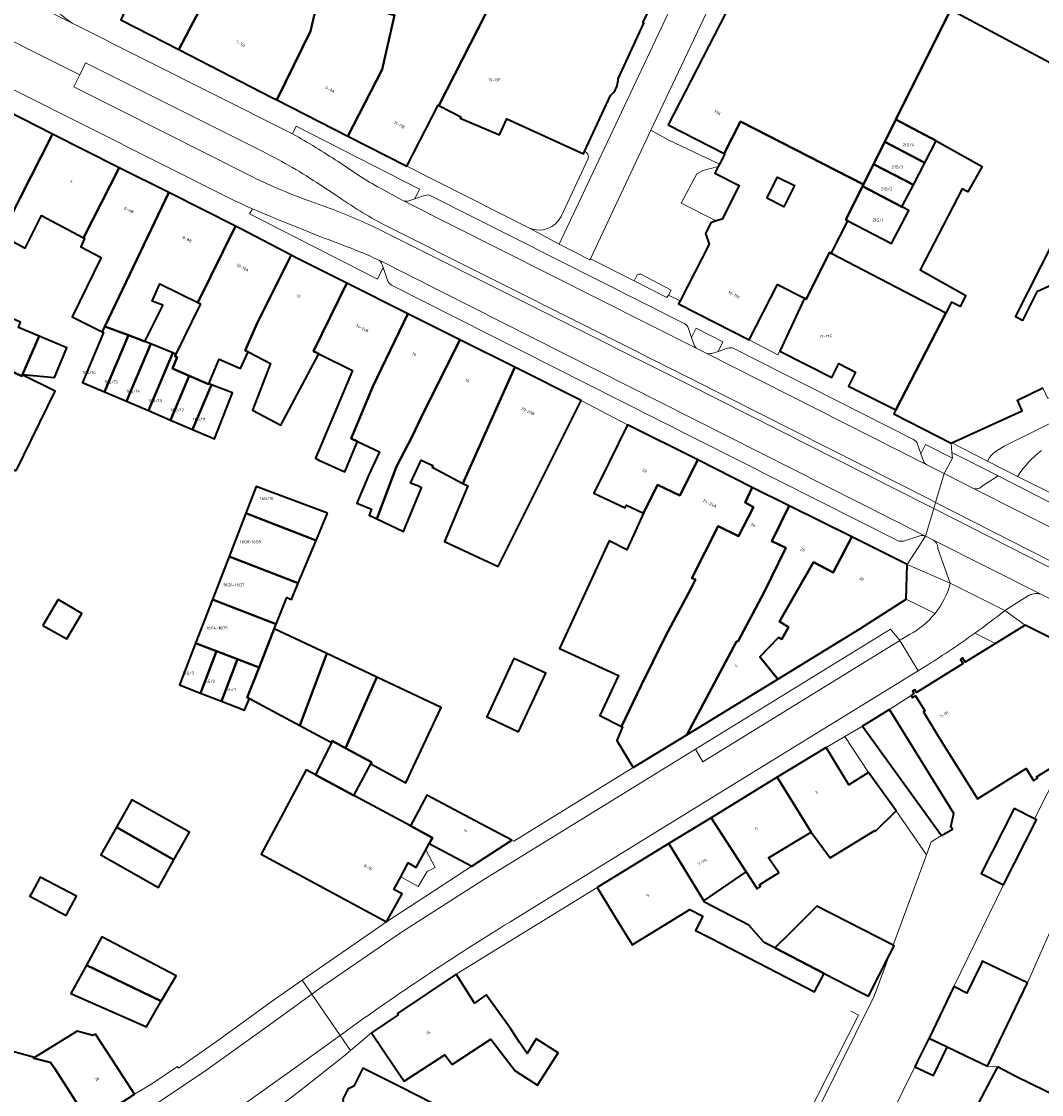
# Model space of a CAD drawing. Header units: metres. Extents: x 197700 to 204338, y 317132 to 325229.
# Tile 760 of 1056: x 203088 to 203211, y 319338 to 319467. Entities that reach past the tile are written whole.
import ezdxf
from ezdxf.enums import TextEntityAlignment as Align

# ---------------------------------------------------------------- set-up
doc = ezdxf.new("R2010")
doc.units = ezdxf.units.M
for name, color, linetype, lineweight in [('B-WE-GR-BEPLANTING_CULTUUR_HEESTERS-GV', 90, 'Continuous', 18), ('B-WE-IE-TERREINAFSCHEIDING_KUNSTMATIG_HEKWERK-G', 20, 'IE-TERREINAFSCHEIDING-KUNSTMATIG', 18), ('B-WE-IE-TERREINAFSCHEIDING_KUNSTMATIG_MUUR-G', 90, 'IE-TERREINAFSCHEIDING-KUNSTMATIG-DICHT', 18), ('B-WE-OG-BEBOUWING-GV', 7, 'Continuous', 35), ('B-WE-OG-BEBOUWING-T18', 10, 'Continuous', 18), ('B-WE-OG-TERREIN_ERF-GV', 7, 'Continuous', 18), ('B-WE-VH-VERHARDING_ASFALT-GV', 252, 'Continuous', 18), ('B-WE-VH-VERHARDING_BETONSTRAATSTEEN-GV', 252, 'Continuous', 18), ('B-WE-VH-VERHARDING_GESLOTEN-GV', 252, 'Continuous', 18), ('B-WE-VH-VERHARDING_OPEN-GV', 252, 'Continuous', 18), ('B-WE-VH-VERHARDING_SIERBESTRATING-GV', 252, 'Continuous', 18), ('B-WE-VH-VERHARDING_STRAATBAKSTEEN-GV', 252, 'Continuous', 18), ('B-WE-VH-VERHARDING_TEGEL-GV', 252, 'Continuous', 18)]:
    doc.layers.add(name, color=color, linetype=linetype, lineweight=lineweight)
doc.styles.add('NLCS-ISO-M200-T18', font='NLCS-ISO.ttf', dxfattribs={"height": 0.36})
doc.linetypes.add('IE-TERREINAFSCHEIDING-KUNSTMATIG', pattern='A,4,[82,NLCS.SHX,S=0.75,R=90,X=0,Y=0],4,-2', length=10)
doc.linetypes.add('IE-TERREINAFSCHEIDING-KUNSTMATIG-DICHT', pattern='A,8,-1,[82,NLCS.SHX,S=0.75,R=90,X=0,Y=0],-1', length=10)

msp = doc.modelspace()

# ---------------------------------------------------------------- linework, layer by layer
at = {"layer": 'B-WE-GR-BEPLANTING_CULTUUR_HEESTERS-GV'}
for points in [[(203134.699, 319445.605), (203135.41, 319445.844), (203135.989, 319447.023), (203121.171, 319454.571), (203120.728, 319453.633)], [(203126.193, 319450.319), (203128.692, 319448.665)], [(203131.272, 319447.106), (203133.909, 319445.676), (203133.993, 319445.634)], [(203115.9, 319444.644), (203115.553, 319444.028), (203130.938, 319436.218), (203131.614, 319437.601), (203131.496, 319437.963)], [(203131.119, 319438.468), (203130.995, 319438.531)], [(203171.067, 319427.294), (203171.852, 319427.527), (203172.41, 319428.667), (203169.191, 319430.309), (203168.635, 319429.213), (203168.919, 319428.386)], [(203169.356, 319427.828), (203170.313, 319427.351), (203170.408, 319427.303)], [(203216.229, 319420.897), (203216.108, 319421.084), (203206.177, 319416.16), (203205.55, 319415.757), (203205.118, 319415.453), (203204.871, 319415.275), (203204.641, 319415.04), (203204.423, 319414.785), (203204.189, 319414.369), (203207.811, 319412.524), (203207.831, 319412.554)], [(203196.905, 319413.917), (203198.999, 319412.859), (203199.97, 319414.721), (203196.744, 319416.367), (203196.197, 319415.245), (203196.451, 319414.47)]]:
    msp.add_lwpolyline(points, dxfattribs=at)
for points in [[(203120.728, 319453.633, -0.01763), (203126.193, 319450.319)], [(203128.692, 319448.665, 0.0190593), (203131.272, 319447.106)], [(203127.284, 319440.079, -0.0090689), (203115.9, 319444.644)], [(203133.993, 319445.634, 0.1912446), (203134.699, 319445.605)], [(203130.995, 319438.531, 0.021522), (203127.284, 319440.079)], [(203131.496, 319437.963, 0.1380477), (203131.119, 319438.468)], [(203168.919, 319428.386, 0.1897115), (203169.356, 319427.828)], [(203170.408, 319427.303, 0.1563313), (203171.067, 319427.294)], [(203207.831, 319412.554, -0.0852011), (203210.681, 319415.631)], [(203196.451, 319414.47, 0.1916609), (203196.905, 319413.917)]]:
    msp.add_lwpolyline(points, format="xyb", dxfattribs=at)
at = {"layer": 'B-WE-IE-TERREINAFSCHEIDING_KUNSTMATIG_HEKWERK-G'}
msp.add_lwpolyline([(203187.759, 319348.33), (203188.687, 319347.831), (203181.246, 319333.182), (203173.684, 319318.69), (203173.717, 319318.621), (203170.044, 319310.904), (203178.337, 319306.897)], dxfattribs=at)
at = {"layer": 'B-WE-IE-TERREINAFSCHEIDING_KUNSTMATIG_MUUR-G'}
for points in [[(203212.819, 319377.355), (203209.831, 319371.428)], [(203206.123, 319363.491), (203200.139, 319351.272)], [(203195.469, 319341.66), (203191.111, 319332.79)]]:
    msp.add_lwpolyline(points, dxfattribs=at)
at = {"layer": 'B-WE-OG-BEBOUWING-GV'}
for points in [[(203116.968, 319495.988), (203113.81, 319496.952), (203109.028, 319498.412), (203109.229, 319499.072), (203108.99, 319499.145), (203107.631, 319492.618), (203104.008, 319475.748), (203100.088, 319467.34), (203107.06, 319463.761), (203111.23, 319471.746), (203112.664, 319477.473)], [(203116.968, 319495.988), (203112.664, 319477.473), (203111.23, 319471.746), (203107.06, 319463.761), (203118.236, 319458.023), (203118.834, 319457.719), (203122.896, 319465.959), (203123.891, 319470.252), (203123.381, 319470.385), (203128.921, 319491.689), (203124.352, 319493.733)], [(203191.846, 319452.687), (203193.173, 319455.351), (203199.741, 319468.53), (203183.132, 319477.369), (203178.686, 319479.658), (203175.233, 319472.951), (203173.495, 319469.576), (203165.859, 319454.746), (203172.575, 319451.293), (203174.534, 319455.129), (203189.3, 319447.579), (203190.518, 319450.022)], [(203143.435, 319469.811), (203133.692, 319473.1), (203132.214, 319468.088), (203132.965, 319467.893), (203131.498, 319461.382), (203127.353, 319453.384), (203134.473, 319449.761), (203138.209, 319457.104), (203138.299, 319457.058), (203143.93, 319468.102), (203144.448, 319469.469)], [(203132.214, 319468.088), (203123.891, 319470.252), (203122.896, 319465.959), (203118.834, 319457.719), (203127.353, 319453.384), (203131.498, 319461.382), (203132.965, 319467.893)], [(203085.885, 319441.389), (203085.783, 319441.443), (203087.354, 319444.598), (203087.964, 319445.874), (203091.914, 319453.617), (203084.556, 319457.327), (203084.52, 319457.444), (203082.63, 319456.785), (203082.67, 319456.657), (203072.255, 319432.562), (203076.704, 319430.265), (203080.273, 319428.231), (203082.286, 319432.913)], [(203185.402, 319439.301), (203187.433, 319443.197), (203187.182, 319443.328), (203189.189, 319447.357), (203189.3, 319447.579), (203174.534, 319455.129), (203172.575, 319451.293), (203172.664, 319451.247), (203172, 319449.99), (203171.862, 319449.727), (203171.443, 319448.934), (203174.37, 319447.429), (203172.306, 319443.41), (203171.613, 319443.185), (203170.962, 319442.974), (203170.321, 319441.698), (203170.775, 319440.413), (203167.284, 319433.611), (203167.087, 319433.227), (203175.564, 319428.902), (203178.964, 319435.565), (203182.211, 319433.908), (203182.432, 319433.795), (203185.222, 319439.395)], [(203193.173, 319455.351), (203191.846, 319452.687), (203196.664, 319450.176), (203198.039, 319452.815)], [(203099.916, 319449.582), (203091.914, 319453.617), (203087.964, 319445.874), (203087.354, 319444.598), (203085.783, 319441.443), (203085.885, 319441.389), (203088.627, 319439.923), (203090.567, 319443.855), (203095.63, 319441.148)], [(203191.846, 319452.687), (203190.518, 319450.022), (203195.288, 319447.536), (203196.664, 319450.176)], [(203193.912, 319444.896), (203195.288, 319447.536), (203190.518, 319450.022), (203189.3, 319447.579), (203189.189, 319447.357)], [(203095.63, 319441.148), (203095.728, 319441.096), (203095.304, 319440.097), (203097.757, 319438.785), (203094.249, 319431.673), (203097.878, 319429.883), (203098.188, 319430.533), (203105.854, 319446.588), (203099.916, 319449.582)], [(203177.681, 319445.912), (203178.954, 319448.456), (203180.995, 319447.435), (203179.722, 319444.891)], [(203187.433, 319443.197), (203192.661, 319440.472), (203194.729, 319444.44), (203193.912, 319444.896), (203189.189, 319447.357), (203187.182, 319443.328)], [(203101.019, 319429.461), (203102.995, 319428.713), (203105.024, 319432.786), (203105.17, 319433.073), (203103.875, 319433.578), (203104.774, 319435.65), (203109.352, 319433.419), (203113.873, 319442.544), (203105.854, 319446.588), (203098.188, 319430.533)], [(203108.604, 319431.027), (203106.699, 319427.202), (203106.578, 319426.959), (203106.879, 319426.83), (203106.295, 319425.487), (203108.33, 319424.603), (203110.653, 319423.594), (203110.676, 319423.649), (203111.935, 319426.614), (203114.48, 319425.468), (203115.389, 319427.487), (203115.044, 319427.639), (203116.47, 319430.931), (203120.561, 319439.079), (203114.502, 319442.227), (203113.873, 319442.544), (203109.352, 319433.419), (203109.689, 319433.255)], [(203127.24, 319435.725), (203121.151, 319438.773), (203120.561, 319439.079), (203116.47, 319430.931), (203115.044, 319427.639), (203115.389, 319427.487), (203118.074, 319426.092), (203115.906, 319420.487), (203119.311, 319418.667), (203123.895, 319427.241), (203123.257, 319427.552)], [(203199.178, 319432.121), (203185.402, 319439.301), (203185.222, 319439.395), (203182.432, 319433.795), (203182.211, 319433.908), (203179.246, 319427.549), (203185.477, 319424.378), (203186.334, 319426.062), (203188.331, 319425.053), (203187.48, 319423.365), (203193.164, 319420.5)], [(203128.535, 319416.716), (203127.757, 319417.082), (203130.378, 319423.301), (203134.565, 319432.058), (203127.24, 319435.725), (203123.257, 319427.552), (203123.895, 319427.241), (203127.946, 319425.243), (203123.466, 319414.693), (203123.899, 319414.48), (203127.006, 319413.063)], [(203088.269, 319424.702), (203088.299, 319424.77), (203090.281, 319429.373), (203087.829, 319430.414), (203088.065, 319431.023), (203085.197, 319432.241), (203084.928, 319431.791), (203082.286, 319432.913), (203080.273, 319428.231), (203082.491, 319427.225), (203088.206, 319424.555)], [(203134.565, 319432.058), (203130.378, 319423.301), (203127.757, 319417.082), (203128.535, 319416.716), (203131.187, 319415.467), (203129.849, 319412.625), (203128.465, 319409.317), (203130.224, 319408.581), (203129.924, 319407.865), (203130.866, 319407.422), (203133.211, 319413.711), (203135.112, 319417.301), (203136.092, 319419.423), (203140.817, 319428.929)], [(203097.878, 319429.883), (203098.04, 319429.803), (203095.485, 319423.787), (203095.795, 319423.656), (203098.132, 319422.663), (203101.019, 319429.461), (203098.188, 319430.533)], [(203087.522, 319413.187), (203092.237, 319422.744), (203088.269, 319424.702), (203088.206, 319424.555), (203082.491, 319427.225), (203080.273, 319428.231), (203076.704, 319430.265), (203076.16, 319429.161), (203075.132, 319427.074), (203076.145, 319426.575), (203075.28, 319424.822), (203074.552, 319423.347), (203073.539, 319423.847), (203072.044, 319420.822)], [(203088.299, 319424.77), (203092.127, 319424.405), (203093.632, 319427.95), (203090.281, 319429.373)], [(203098.132, 319422.663), (203100.78, 319421.539), (203103.704, 319428.424), (203102.995, 319428.713), (203101.019, 319429.461)], [(203103.427, 319420.415), (203106.367, 319427.338), (203103.704, 319428.424), (203100.78, 319421.539)], [(203140.817, 319428.929), (203136.092, 319419.423), (203135.112, 319417.301), (203133.211, 319413.711), (203130.866, 319407.422), (203134.045, 319405.925), (203136.231, 319411.148), (203135.874, 319411.338), (203134.882, 319411.708), (203136.187, 319414.482), (203137.588, 319413.822), (203137.489, 319413.636), (203141.182, 319411.664), (203147.415, 319425.626)], [(203106.699, 319427.202), (203106.367, 319427.338), (203103.427, 319420.415), (203106.074, 319419.291), (203108.33, 319424.603), (203106.295, 319425.487), (203106.879, 319426.83), (203106.578, 319426.959)], [(203153.149, 319417.164), (203155.387, 319421.635), (203147.415, 319425.626), (203141.182, 319411.664), (203141.782, 319411.381), (203138.991, 319404.712), (203145.404, 319401.692)], [(203108.721, 319418.167), (203110.997, 319423.525), (203110.676, 319423.649), (203110.653, 319423.594), (203108.33, 319424.603), (203106.074, 319419.291)], [(203108.721, 319418.167), (203111.367, 319417.043), (203113.5, 319422.557), (203110.997, 319423.525)], [(203162.859, 319408.111), (203164.567, 319411.53), (203167.254, 319410.218), (203169.393, 319414.518), (203169.239, 319414.597), (203160.972, 319418.704), (203158.748, 319414.226), (203156.9, 319410.504), (203160.686, 319408.764), (203160.818, 319409.05)], [(203175.942, 319411.18), (203169.393, 319414.518), (203167.254, 319410.218), (203164.567, 319411.53), (203162.859, 319408.111), (203162.884, 319408.1), (203160.869, 319403.716), (203158.744, 319404.788), (203152.806, 319391.871), (203159.858, 319388.629), (203157.647, 319383.819), (203160.226, 319382.518), (203162.611, 319387.429), (203165.557, 319393.437), (203168.528, 319398.959), (203169.118, 319400.164), (203168.672, 319400.325), (203171.831, 319406.557), (203174.274, 319405.349), (203176.069, 319408.84), (203175.087, 319409.372)], [(203124.935, 319408.113), (203116.347, 319411.313), (203115.105, 319408.102), (203123.562, 319404.832)], [(203160.226, 319382.518), (203160.347, 319382.457), (203159.679, 319380.812), (203159.71, 319380.72), (203161.64, 319377.564), (203168.087, 319381.507), (203174.026, 319392.693), (203174.239, 319392.746), (203177.352, 319398.624), (203179.955, 319403.948), (203178.298, 319404.743), (203180.373, 319409.005), (203175.942, 319411.18), (203175.087, 319409.372), (203176.069, 319408.84), (203174.274, 319405.349), (203171.831, 319406.557), (203168.672, 319400.325), (203169.118, 319400.164), (203168.528, 319398.959), (203165.557, 319393.437), (203162.611, 319387.429)], [(203187.913, 319405.251), (203180.373, 319409.005), (203178.298, 319404.743), (203179.955, 319403.948), (203177.352, 319398.624), (203174.239, 319392.746), (203174.026, 319392.693), (203168.087, 319381.507), (203178.992, 319388.177), (203176.857, 319390.878), (203179.076, 319393.18), (203179.487, 319392.995), (203180.287, 319394.429), (203179.226, 319395.106), (203183.29, 319402.236), (203185.661, 319400.977)], [(203113.103, 319402.926), (203121.418, 319399.71), (203123.562, 319404.832), (203115.105, 319408.102)], [(203194.423, 319397.798), (203194.561, 319401.942), (203187.913, 319405.251), (203185.661, 319400.977), (203183.29, 319402.236), (203179.226, 319395.106), (203180.287, 319394.429), (203179.487, 319392.995), (203179.076, 319393.18), (203176.857, 319390.878), (203178.992, 319388.177), (203188.853, 319394.208)], [(203121.418, 319399.71), (203113.103, 319402.926), (203111.1, 319397.75), (203118.764, 319394.787), (203120.029, 319397.983), (203120.596, 319397.746)], [(203090.734, 319394.619), (203093.617, 319393.036), (203095.42, 319396.051), (203092.599, 319397.738)], [(203111.607, 319391.545), (203114.135, 319390.568), (203116.701, 319389.575), (203118.535, 319394.209), (203118.764, 319394.787), (203111.1, 319397.75), (203109.079, 319392.522)], [(203121.614, 319382.609), (203124.834, 319391.244), (203121.085, 319393.009), (203118.535, 319394.209), (203116.701, 319389.575), (203115.284, 319385.993), (203115.548, 319385.852)], [(203111.607, 319391.545), (203109.079, 319392.522), (203107.133, 319387.49), (203109.661, 319386.512)], [(203114.135, 319390.568), (203111.607, 319391.545), (203109.661, 319386.512), (203112.188, 319385.535)], [(203115.548, 319385.852), (203115.284, 319385.993), (203116.701, 319389.575), (203114.135, 319390.568), (203112.188, 319385.535), (203114.958, 319384.464)], [(203130.867, 319388.403), (203124.834, 319391.244), (203121.614, 319382.609), (203125.388, 319380.591), (203125.474, 319380.765), (203127.083, 319379.901)], [(203147.884, 319381.874), (203151.141, 319388.883), (203147.316, 319390.66), (203144.059, 319383.651), (203144.404, 319383.491)], [(203127.083, 319379.901), (203130.221, 319378.205), (203130.112, 319378.001), (203134.342, 319375.744), (203138.59, 319384.767), (203130.867, 319388.403)], [(203192.433, 319384.55), (203189.175, 319382.549), (203198.657, 319369.399), (203199.969, 319370.191), (203199.804, 319370.465), (203200.164, 319372.06)], [(203130.112, 319378.001), (203130.221, 319378.205), (203127.083, 319379.901), (203125.474, 319380.765), (203125.388, 319380.591), (203123.469, 319376.701), (203128.088, 319374.207)], [(203178.926, 319376.399), (203182.996, 319369.828), (203185.305, 319366.74), (203190.652, 319370), (203190.719, 319369.891), (203193.204, 319372.365), (203189.891, 319376.974), (203187.543, 319375.512), (203184.805, 319379.992)], [(203134.896, 319370.574), (203128.088, 319374.207), (203123.469, 319376.701), (203122.381, 319377.283), (203119.31, 319371.567), (203116.944, 319367.163), (203132.02, 319359.065), (203133.876, 319362.409), (203132.906, 319362.948), (203133.716, 319364.444), (203134.619, 319366.114), (203135.594, 319365.584), (203136.746, 319367.702), (203137.144, 319368.433), (203137.529, 319369.141)], [(203182.996, 319369.828), (203178.926, 319376.399), (203170.991, 319371.549), (203175.197, 319365.058), (203176.518, 319363.018), (203176.92, 319363.297), (203176.796, 319363.501), (203177.828, 319364.13), (203179.143, 319364.931), (203179.064, 319365.06), (203177.905, 319366.724)], [(203147.072, 319368.845), (203142.656, 319371.189), (203136.865, 319374.263), (203134.896, 319370.574), (203137.529, 319369.141), (203137.144, 319368.433), (203142.256, 319365.719)], [(203106.485, 319366.498), (203108.355, 319369.81), (203101.443, 319373.712), (203099.573, 319370.399)], [(203206.123, 319363.491), (203210.085, 319371.299), (203209.831, 319371.428), (203207.409, 319372.657), (203203.447, 319364.848)], [(203170.991, 319371.549), (203165.901, 319368.433), (203170.116, 319361.552), (203175.197, 319365.058)], [(203099.573, 319370.399), (203097.703, 319367.086), (203104.614, 319363.185), (203106.485, 319366.498)], [(203157.302, 319363.166), (203159.926, 319358.883), (203161.299, 319356.641), (203161.517, 319356.284), (203168.429, 319360.518), (203169.983, 319359.715), (203169.111, 319358.027), (203170.946, 319357.079), (203183.423, 319350.634), (203184.57, 319352.855), (203178.659, 319355.908), (203177.366, 319356.576), (203175.515, 319358.658), (203170.21, 319361.399), (203170.116, 319361.552), (203165.901, 319368.433)], [(203089.361, 319362.468), (203089.179, 319362.123), (203093.541, 319359.813), (203094.763, 319362.12), (203090.401, 319364.43)], [(203192.43, 319355.079), (203192.99, 319356.173), (203192.86, 319356.24), (203183.692, 319360.933), (203180.318, 319357.564), (203178.659, 319355.908), (203184.57, 319352.855), (203188.938, 319350.599), (203189.886, 319350.11)], [(203095.966, 319353.845), (203104.96, 319349.506), (203106.739, 319352.549), (203097.84, 319357.263)], [(203104.96, 319349.506), (203095.966, 319353.845), (203094.093, 319350.427), (203103.182, 319346.463)], [(203208.976, 319351.724), (203203.569, 319354.321), (203203.423, 319354.016), (203201.724, 319350.478), (203200.139, 319351.272), (203197.169, 319345.085), (203202.592, 319342.5), (203204.18, 319341.739)], [(203140.367, 319352.752), (203133.33, 319348.039), (203133.413, 319347.893), (203130.199, 319345.724), (203132.995, 319341.579), (203134.118, 319339.914), (203139.023, 319343.096), (203139.901, 319341.941), (203144.558, 319344.962), (203147.457, 319341.15), (203150.162, 319339.437), (203152.631, 319343.337), (203149.999, 319345.003), (203148.894, 319343.258), (203148.005, 319344.517), (203146.92, 319346.247), (203143.971, 319350.284), (203142.595, 319349.279)], [(203096.403, 319334.863), (203092.203, 319341.36), (203091.671, 319342.142), (203089.602, 319342.678), (203089.724, 319342.753), (203078.033, 319345.962), (203077.167, 319342.806), (203086.939, 319340.124), (203085.417, 319339.19), (203085.679, 319338.729), (203090.643, 319331.11)], [(203099.03, 319342.542), (203097.057, 319345.57), (203096.737, 319345.388), (203094.858, 319345.904), (203089.724, 319342.753), (203089.602, 319342.678), (203091.671, 319342.142), (203092.203, 319341.36), (203096.403, 319334.863), (203101.76, 319338.353)], [(203195.469, 319341.66), (203197.692, 319340.584), (203199.346, 319344.002), (203197.145, 319345.037), (203195.71, 319342.151)], [(203205.4, 319341.658), (203202.716, 319336.556), (203204.952, 319335.374), (203203.088, 319331.797), (203203.505, 319331.58), (203203.348, 319331.278), (203208.219, 319328.741), (203208.934, 319330.126), (203213.635, 319327.73), (203213.829, 319328.126), (203213.739, 319328.17), (203215.169, 319330.943), (203215.063, 319330.998), (203217.302, 319335.339), (203217.001, 319335.494), (203217.124, 319335.731), (203216.528, 319336.024), (203211.176, 319338.711), (203207.605, 319340.466)], [(203125.158, 319333.486), (203128.693, 319331.429), (203132.906, 319329.114), (203134.412, 319331.854), (203138.641, 319329.53), (203139.911, 319332.022), (203145.765, 319329.037), (203146.966, 319331.433), (203147.373, 319332.245), (203133.639, 319339.248), (203129.169, 319341.488), (203128.089, 319339.333), (203127.365, 319338.952), (203126.763, 319337.751), (203126.891, 319336.943)]]:
    msp.add_lwpolyline(points, close=True, dxfattribs=at)
for points in [[(203159.828, 319460.252), (203162.924, 319466.917), (203162.815, 319466.968), (203164.464, 319470.504), (203160.806, 319472.196), (203157.744, 319473.612), (203159.464, 319477.455), (203152.833, 319480.642), (203148.886, 319471.821), (203148.094, 319472.175), (203147.912, 319471.558), (203144.871, 319473.019), (203143.435, 319469.811), (203144.448, 319469.469), (203143.93, 319468.102), (203138.299, 319457.058), (203140.954, 319455.708), (203140.859, 319455.521), (203145.564, 319453.509), (203146.482, 319455.452), (203155.678, 319451.255), (203155.799, 319451.516), (203158.913, 319458.249)], [(203215.34, 319460.229), (203199.741, 319468.53), (203193.173, 319455.351), (203198.039, 319452.815), (203203.539, 319449.745), (203201.836, 319446.695), (203201.166, 319447.044), (203196.095, 319437.315), (203201.603, 319434.24), (203200.906, 319432.904), (203199.868, 319433.445), (203199.178, 319432.121), (203193.164, 319420.5), (203192.927, 319420.05), (203199.836, 319416.52), (203199.905, 319416.551), (203208.368, 319420.375), (203207.775, 319421.687), (203210.835, 319423.167)], [(203212.937, 319435.943), (203210.132, 319434.67), (203208.395, 319431.238), (203207.538, 319431.672), (203213.782, 319444.012)], [(203217.295, 319390.371), (203208.709, 319394.663), (203205.147, 319392.46), (203201.516, 319390.213), (203201.201, 319390.731), (203200.933, 319390.56), (203201.257, 319390.076), (203195.65, 319386.573), (203195.463, 319386.909), (203195.181, 319386.744), (203195.355, 319386.458), (203195.026, 319386.208), (203195.19, 319385.941), (203195.548, 319386.161), (203196.671, 319384.364), (203196.484, 319384.248), (203198.278, 319381.356), (203202.97, 319373.814), (203208.818, 319377.444), (203209.628, 319376.154), (203209.731, 319375.989), (203210.19, 319376.282), (203210.076, 319376.459), (203212.029, 319377.65)]]:
    msp.add_lwpolyline(points, dxfattribs=at)
msp.add_lwpolyline([(203158.913, 319458.249, 0.2261726), (203159.828, 319460.252)], format="xyb", dxfattribs=at)
at = {"layer": 'B-WE-OG-TERREIN_ERF-GV'}
for points in [[(203155.799, 319451.516), (203155.678, 319451.255), (203146.482, 319455.452), (203145.564, 319453.509), (203140.859, 319455.521), (203140.954, 319455.708), (203138.299, 319457.058), (203138.209, 319457.104), (203134.473, 319449.761), (203149.187, 319442.313)], [(203152.981, 319443.723), (203156.215, 319450.689)], [(203078.033, 319345.962), (203089.724, 319342.753), (203094.858, 319345.904), (203096.737, 319345.388), (203097.057, 319345.57), (203099.03, 319342.542), (203101.76, 319338.353), (203103.826, 319339.605), (203106.892, 319341.673), (203107.045, 319341.469), (203111.612, 319344.667), (203118.432, 319349.643), (203121.875, 319352.031), (203132.02, 319359.065), (203116.944, 319367.163), (203119.31, 319371.567), (203122.381, 319377.283), (203123.469, 319376.701), (203125.388, 319380.591), (203121.614, 319382.609), (203115.548, 319385.852), (203114.958, 319384.464), (203112.188, 319385.535), (203109.661, 319386.512), (203107.133, 319387.49), (203109.079, 319392.522), (203111.1, 319397.75), (203113.103, 319402.926), (203115.105, 319408.102), (203116.347, 319411.313), (203124.935, 319408.113), (203123.562, 319404.832), (203121.418, 319399.71), (203120.596, 319397.746), (203120.029, 319397.983), (203118.764, 319394.787), (203118.535, 319394.209), (203121.085, 319393.009), (203124.834, 319391.244), (203130.867, 319388.403), (203138.59, 319384.767), (203134.342, 319375.744), (203130.112, 319378.001), (203128.088, 319374.207), (203134.896, 319370.574), (203136.865, 319374.263), (203142.656, 319371.189), (203147.072, 319368.845), (203147.291, 319368.729), (203161.64, 319377.564), (203159.71, 319380.72), (203159.679, 319380.812), (203160.347, 319382.457), (203160.226, 319382.518), (203157.647, 319383.819), (203159.858, 319388.629), (203152.806, 319391.871), (203158.744, 319404.788), (203160.869, 319403.716), (203162.884, 319408.1), (203162.859, 319408.111), (203160.818, 319409.05), (203160.686, 319408.764), (203156.9, 319410.504), (203158.748, 319414.226), (203160.972, 319418.704), (203155.387, 319421.635), (203153.149, 319417.164), (203145.404, 319401.692), (203138.991, 319404.712), (203141.782, 319411.381), (203141.182, 319411.664), (203137.489, 319413.636), (203137.588, 319413.822), (203136.187, 319414.482), (203134.882, 319411.708), (203135.874, 319411.338), (203136.231, 319411.148), (203134.045, 319405.925), (203130.866, 319407.422), (203129.924, 319407.865), (203130.224, 319408.581), (203128.465, 319409.317), (203129.849, 319412.625), (203131.187, 319415.467), (203128.535, 319416.716), (203127.006, 319413.063), (203123.899, 319414.48), (203123.466, 319414.693), (203127.946, 319425.243), (203123.895, 319427.241), (203119.311, 319418.667), (203115.906, 319420.487), (203118.074, 319426.092), (203115.389, 319427.487), (203114.48, 319425.468), (203111.935, 319426.614), (203110.676, 319423.649), (203110.997, 319423.525), (203113.5, 319422.557), (203111.367, 319417.043), (203108.721, 319418.167), (203106.074, 319419.291), (203103.427, 319420.415), (203100.78, 319421.539), (203098.132, 319422.663), (203095.795, 319423.656), (203095.485, 319423.787), (203098.04, 319429.803), (203097.878, 319429.883), (203094.249, 319431.673), (203097.757, 319438.785), (203095.304, 319440.097), (203095.728, 319441.096), (203095.63, 319441.148), (203090.567, 319443.855), (203088.627, 319439.923), (203085.885, 319441.389)], [(203087.829, 319430.414), (203090.281, 319429.373), (203093.632, 319427.95), (203092.127, 319424.405), (203088.299, 319424.77), (203088.269, 319424.702), (203092.237, 319422.744), (203087.522, 319413.187)], [(203181.726, 319332.283), (203190.592, 319350.108), (203192.43, 319355.079), (203189.886, 319350.11), (203188.938, 319350.599), (203184.57, 319352.855), (203183.423, 319350.634), (203170.946, 319357.079), (203169.111, 319358.027), (203169.983, 319359.715), (203168.429, 319360.518), (203161.517, 319356.284), (203161.299, 319356.641), (203159.926, 319358.883), (203157.302, 319363.166), (203140.367, 319352.752), (203142.595, 319349.279), (203143.971, 319350.284), (203146.92, 319346.247), (203148.005, 319344.517), (203148.894, 319343.258), (203149.999, 319345.003), (203152.631, 319343.337), (203150.162, 319339.437), (203147.457, 319341.15), (203144.558, 319344.962), (203139.901, 319341.941), (203139.023, 319343.096), (203134.118, 319339.914), (203132.995, 319341.579), (203130.199, 319345.724), (203127.704, 319343.606), (203126.907, 319342.929), (203121.565, 319338.736), (203118.41, 319336.339)], [(203126.763, 319337.751), (203127.365, 319338.952), (203128.089, 319339.333), (203129.169, 319341.488), (203133.639, 319339.248), (203147.373, 319332.245)]]:
    msp.add_lwpolyline(points, dxfattribs=at)
for points in [[(203165.86, 319434.271), (203167.284, 319433.611), (203170.775, 319440.413), (203170.321, 319441.698), (203170.962, 319442.974), (203171.613, 319443.185), (203167.381, 319445.318), (203169.3, 319448.856), (203169.989, 319449.259), (203171.862, 319449.727), (203172, 319449.99), (203165.922, 319452.904), (203163.767, 319454.084), (203156.497, 319438.634), (203161.739, 319435.991), (203162.11, 319436.716), (203162.298, 319436.813), (203162.565, 319436.817), (203166.187, 319434.895)], [(203195.288, 319447.536), (203193.912, 319444.896), (203194.729, 319444.44), (203192.661, 319440.472), (203187.433, 319443.197), (203185.402, 319439.301), (203199.178, 319432.121), (203199.868, 319433.445), (203200.906, 319432.904), (203201.603, 319434.24), (203196.095, 319437.315), (203201.166, 319447.044), (203201.836, 319446.695), (203203.539, 319449.745), (203198.039, 319452.815), (203196.664, 319450.176)], [(203171.613, 319443.185), (203172.306, 319443.41), (203174.37, 319447.429), (203171.443, 319448.934), (203171.862, 319449.727), (203169.989, 319449.259), (203169.3, 319448.856), (203167.381, 319445.318)], [(203177.681, 319445.912), (203179.722, 319444.891), (203180.995, 319447.435), (203178.954, 319448.456)], [(203106.699, 319427.202), (203108.604, 319431.027), (203109.689, 319433.255), (203109.352, 319433.419), (203104.774, 319435.65), (203103.875, 319433.578), (203105.17, 319433.073), (203105.024, 319432.786), (203102.995, 319428.713), (203103.704, 319428.424), (203106.367, 319427.338)], [(203165.86, 319434.271), (203166.187, 319434.895), (203162.565, 319436.817), (203162.298, 319436.813), (203162.11, 319436.716), (203161.739, 319435.991), (203165.698, 319433.995)], [(203182.211, 319433.908), (203178.964, 319435.565), (203175.564, 319428.902), (203179.016, 319427.104), (203179.246, 319427.549)], [(203093.617, 319393.036), (203090.734, 319394.619), (203092.599, 319397.738), (203095.42, 319396.051)], [(203144.404, 319383.491), (203144.059, 319383.651), (203147.316, 319390.66), (203151.141, 319388.883), (203147.884, 319381.874)], [(203193.204, 319372.365), (203196.869, 319367.082), (203197.443, 319368.653), (203198.657, 319369.399), (203189.175, 319382.549), (203187.042, 319381.308), (203189.891, 319376.974)], [(203187.042, 319381.308), (203184.805, 319379.992), (203187.543, 319375.512), (203189.891, 319376.974)], [(203203.423, 319354.016), (203203.569, 319354.321), (203208.976, 319351.724), (203217.229, 319370.435), (203218.885, 319374.19), (203216.036, 319375.677), (203212.819, 319377.355), (203209.831, 319371.428), (203210.085, 319371.299), (203206.123, 319363.491), (203200.139, 319351.272), (203201.724, 319350.478)], [(203106.485, 319366.498), (203104.614, 319363.185), (203097.703, 319367.086), (203099.573, 319370.399), (203101.443, 319373.712), (203108.355, 319369.81)], [(203196.869, 319367.082), (203193.204, 319372.365), (203190.719, 319369.891), (203190.652, 319370), (203185.305, 319366.74), (203182.996, 319369.828), (203177.905, 319366.724), (203179.064, 319365.06), (203179.143, 319364.931), (203177.828, 319364.13), (203176.796, 319363.501), (203176.92, 319363.297), (203176.518, 319363.018), (203175.197, 319365.058), (203170.116, 319361.552), (203170.21, 319361.399), (203175.515, 319358.658), (203177.366, 319356.576), (203178.659, 319355.908), (203180.318, 319357.564), (203183.692, 319360.933), (203192.86, 319356.24)], [(203136.746, 319367.702), (203135.594, 319365.584), (203134.619, 319366.114), (203133.716, 319364.444), (203135.811, 319363.286), (203136.891, 319365.072), (203137.875, 319365.584)], [(203090.401, 319364.43), (203094.763, 319362.12), (203093.541, 319359.813), (203089.179, 319362.123), (203089.361, 319362.468)], [(203095.966, 319353.845), (203097.84, 319357.263), (203106.739, 319352.549), (203104.96, 319349.506), (203103.182, 319346.463), (203094.093, 319350.427)], [(203204.952, 319335.374), (203202.716, 319336.556), (203205.4, 319341.658), (203204.18, 319341.739), (203202.592, 319342.5), (203197.169, 319345.085), (203197.145, 319345.037), (203199.346, 319344.002), (203197.692, 319340.584), (203195.469, 319341.66), (203191.111, 319332.79), (203196.009, 319330.341), (203199.777, 319328.457), (203199.986, 319328.878), (203200.229, 319328.757), (203202.065, 319332.477), (203203.088, 319331.797)]]:
    msp.add_lwpolyline(points, close=True, dxfattribs=at)
for points in [[(203156.215, 319450.689, 0.4526593), (203155.799, 319451.516)], [(203149.187, 319442.313, 0.3889889), (203152.981, 319443.723)]]:
    msp.add_lwpolyline(points, format="xyb", dxfattribs=at)
at = {"layer": 'B-WE-VH-VERHARDING_ASFALT-GV'}
for points in [[(203112.614, 319548.019), (203117.946, 319563.707), (203120.74, 319572.274), (203122.579, 319578.348), (203118.79, 319579.348), (203107.218, 319547.164), (203083.747, 319472.202), (203094.268, 319466.951)], [(203120.728, 319453.633), (203120.148, 319453.948), (203094.268, 319466.951), (203083.747, 319472.202), (203081.163, 319467.743), (203095.169, 319460.734), (203095.863, 319462.18), (203117.244, 319451.468)], [(203115.821, 319448.515), (203094.474, 319459.287), (203095.169, 319460.734), (203081.163, 319467.743), (203078.579, 319463.285), (203087.154, 319458.969), (203087.238, 319458.928), (203087.325, 319458.883), (203113.33, 319445.843)], [(203128.692, 319448.665), (203126.193, 319450.319)], [(203124.037, 319447.517), (203126.009, 319446.253)], [(203131.732, 319442.719), (203168.665, 319424.185), (203197.367, 319409.699), (203197.96, 319409.397), (203198.999, 319412.859), (203196.905, 319413.917), (203170.408, 319427.303), (203170.313, 319427.351), (203169.356, 319427.828), (203133.993, 319445.634), (203133.909, 319445.676), (203131.272, 319447.106)], [(203125.241, 319444.697), (203123.055, 319445.493)], [(203131.119, 319438.468), (203160.921, 319423.443), (203196.744, 319405.349), (203197.737, 319408.656), (203196.954, 319409.055), (203168.264, 319423.559), (203131.386, 319442.049)], [(203130.995, 319438.531), (203131.119, 319438.468)], [(203212.756, 319405.921), (203202.591, 319411.05), (203198.999, 319412.859), (203197.96, 319409.397), (203216.207, 319400.105)]]:
    msp.add_lwpolyline(points, dxfattribs=at)
for points in [[(203094.268, 319466.951, -0.1824757), (203090.011, 319472.521)], [(203126.193, 319450.319, 0.01763), (203120.728, 319453.633)], [(203117.244, 319451.468, -0.0346147), (203124.037, 319447.517)], [(203123.055, 319445.493, -0.0296121), (203115.821, 319448.515)], [(203131.272, 319447.106, -0.0190593), (203128.692, 319448.665)], [(203126.009, 319446.253, 0.030778), (203131.732, 319442.719)], [(203113.33, 319445.843, 0.0021941), (203115.9, 319444.644)], [(203115.9, 319444.644, 0.0090689), (203127.284, 319440.079)], [(203131.386, 319442.049, 0.0240387), (203125.241, 319444.697)], [(203127.284, 319440.079, -0.021522), (203130.995, 319438.531)]]:
    msp.add_lwpolyline(points, format="xyb", dxfattribs=at)
msp.add_lwpolyline([(203210.579, 319398.393), (203215.156, 319396.058), (203246.76, 319379.96), (203275.177, 319365.481), (203313.392, 319346.019), (203316.032, 319344.659), (203317.55, 319347.65), (203298.272, 319357.47), (203273.394, 319370.2), (203247.101, 319383.53), (203215.758, 319399.486), (203197.737, 319408.656), (203196.744, 319405.349), (203197.707, 319404.86)], close=True, dxfattribs=at)
at = {"layer": 'B-WE-VH-VERHARDING_BETONSTRAATSTEEN-GV'}
for points in [[(203136.591, 319446.257), (203135.41, 319445.844), (203134.699, 319445.605)], [(203167.771, 319430.87), (203137.347, 319446.216)], [(203133.993, 319445.634), (203169.356, 319427.828)], [(203196.744, 319405.349), (203160.921, 319423.443), (203131.119, 319438.468)], [(203131.496, 319437.963), (203131.614, 319437.601)], [(203131.614, 319437.601), (203132.12, 319436.077)], [(203132.625, 319435.499), (203159.971, 319421.676), (203193.37, 319404.836)], [(203168.919, 319428.386), (203168.635, 319429.213), (203168.264, 319430.275)], [(203172.98, 319427.919), (203171.852, 319427.527), (203171.067, 319427.294)], [(203170.408, 319427.303), (203196.905, 319413.917)], [(203195.322, 319416.955), (203173.744, 319427.867)], [(203196.451, 319414.47), (203196.197, 319415.245), (203195.803, 319416.38)], [(203212.637, 319408.92), (203205.47, 319412.578), (203203.578, 319411.378), (203203.541, 319411.339), (203203.472, 319411.276), (203203.397, 319411.218), (203203.318, 319411.168), (203203.234, 319411.125), (203203.147, 319411.09), (203203.057, 319411.063), (203202.965, 319411.043), (203202.872, 319411.032), (203202.778, 319411.03), (203202.684, 319411.036), (203202.591, 319411.05), (203212.756, 319405.921)], [(203207.831, 319412.554), (203207.811, 319412.524), (203212.633, 319410.113)], [(203194.113, 319404.764), (203196.056, 319405.37)], [(203148.121, 319359.81), (203182.891, 319381.204), (203189.722, 319385.409), (203194.727, 319388.486), (203195.858, 319389.175), (203193.653, 319392.826), (203170.003, 319378.269), (203169.114, 319379.772), (203143.596, 319364.066), (203133.824, 319357.805), (203124.262, 319351.228), (203123.041, 319350.346), (203126.447, 319345.422), (203128.079, 319346.601)], [(203041.138, 319291.16), (203103.741, 319329.678), (203112.446, 319335.402), (203120.936, 319341.442), (203126.447, 319345.422), (203123.041, 319350.346), (203118.072, 319346.757), (203110.319, 319341.182), (203102.373, 319335.886), (203044.037, 319299.986), (203044.923, 319298.51), (203042.717, 319297.444)]]:
    msp.add_lwpolyline(points, dxfattribs=at)
for points in [[(203137.347, 319446.216, 0.1916668), (203136.591, 319446.257)], [(203134.699, 319445.605, -0.1912446), (203133.993, 319445.634)], [(203131.119, 319438.468, -0.1380477), (203131.496, 319437.963)], [(203132.12, 319436.077, 0.1929152), (203132.625, 319435.499)], [(203168.264, 319430.275, 0.2371163), (203167.771, 319430.87)], [(203169.356, 319427.828, -0.1897115), (203168.919, 319428.386)], [(203173.744, 319427.867, 0.2041338), (203172.98, 319427.919)], [(203171.067, 319427.294, -0.1563313), (203170.408, 319427.303)], [(203195.803, 319416.38, 0.1856524), (203195.322, 319416.955)], [(203210.681, 319415.631, 0.0852011), (203207.831, 319412.554)], [(203196.905, 319413.917, -0.1916609), (203196.451, 319414.47)], [(203193.37, 319404.836, 0.1832781), (203194.113, 319404.764)], [(203196.056, 319405.37, -0.2049284), (203196.744, 319405.349)], [(203128.079, 319346.601, -0.0184756), (203148.121, 319359.81)]]:
    msp.add_lwpolyline(points, format="xyb", dxfattribs=at)
for points in [[(203199.724, 319399.691), (203206.27, 319396.406), (203209.128, 319398.206), (203209.255, 319398.273), (203209.411, 319398.339), (203209.572, 319398.392), (203209.738, 319398.43), (203209.906, 319398.453), (203210.076, 319398.46), (203210.245, 319398.453), (203210.413, 319398.43), (203210.579, 319398.393), (203197.707, 319404.86), (203197.787, 319404.805), (203197.861, 319404.742), (203197.929, 319404.674), (203197.992, 319404.599), (203198.047, 319404.519), (203198.095, 319404.435), (203198.135, 319404.347), (203198.167, 319404.255), (203198.19, 319404.161), (203198.206, 319404.065), (203198.212, 319403.968), (203198.21, 319403.864)], [(203169.114, 319379.772), (203170.003, 319378.269), (203193.653, 319392.826), (203193.561, 319392.979), (203192.551, 319394.198)], [(203137.144, 319368.433), (203136.746, 319367.702), (203137.875, 319365.584), (203136.891, 319365.072), (203135.811, 319363.286), (203133.716, 319364.444), (203132.906, 319362.948), (203133.876, 319362.409), (203132.02, 319359.065), (203142.256, 319365.719)]]:
    msp.add_lwpolyline(points, close=True, dxfattribs=at)
at = {"layer": 'B-WE-VH-VERHARDING_GESLOTEN-GV'}
for points in [[(203213.782, 319444.012), (203207.538, 319431.672), (203208.395, 319431.238), (203210.132, 319434.67), (203212.937, 319435.943)], [(203212.029, 319377.65), (203210.076, 319376.459), (203210.19, 319376.282), (203209.731, 319375.989), (203209.628, 319376.154), (203208.818, 319377.444), (203202.97, 319373.814), (203198.278, 319381.356), (203196.484, 319384.248), (203196.671, 319384.364), (203195.548, 319386.161), (203195.19, 319385.941), (203195.026, 319386.208), (203192.433, 319384.55), (203200.164, 319372.06), (203199.804, 319370.465), (203199.969, 319370.191), (203198.657, 319369.399), (203197.443, 319368.653), (203196.869, 319367.082), (203192.86, 319356.24), (203192.99, 319356.173), (203192.43, 319355.079), (203190.592, 319350.108), (203181.726, 319332.283)], [(203191.111, 319332.79), (203195.469, 319341.66), (203195.71, 319342.151), (203197.145, 319345.037), (203197.169, 319345.085), (203200.139, 319351.272), (203206.123, 319363.491), (203203.447, 319364.848), (203207.409, 319372.657), (203209.831, 319371.428), (203212.819, 319377.355)], [(203217.229, 319370.435), (203208.976, 319351.724), (203204.18, 319341.739), (203205.4, 319341.658), (203207.605, 319340.466), (203211.176, 319338.711)]]:
    msp.add_lwpolyline(points, dxfattribs=at)
at = {"layer": 'B-WE-VH-VERHARDING_OPEN-GV'}
for points in [[(203165.244, 319471.877), (203164.464, 319470.504), (203162.815, 319466.968), (203162.924, 319466.917), (203159.828, 319460.252)], [(203149.187, 319442.313), (203152.744, 319440.401), (203166.373, 319469.221)], [(203158.913, 319458.249), (203155.799, 319451.516)], [(203156.215, 319450.689), (203152.981, 319443.723)]]:
    msp.add_lwpolyline(points, dxfattribs=at)
msp.add_lwpolyline([(203165.922, 319452.904), (203172, 319449.99), (203172.664, 319451.247), (203172.575, 319451.293), (203165.859, 319454.746), (203173.495, 319469.576), (203171.519, 319470.488), (203163.767, 319454.084)], close=True, dxfattribs=at)
for points in [[(203159.828, 319460.252, -0.2261726), (203158.913, 319458.249)], [(203155.799, 319451.516, -0.4526593), (203156.215, 319450.689)], [(203152.981, 319443.723, -0.3889889), (203149.187, 319442.313)]]:
    msp.add_lwpolyline(points, format="xyb", dxfattribs=at)
at = {"layer": 'B-WE-VH-VERHARDING_SIERBESTRATING-GV'}
for points in [[(203090.011, 319472.521, 0.1824757), (203094.268, 319466.951)], [(203124.037, 319447.517, 0.0346147), (203117.244, 319451.468)], [(203115.821, 319448.515, 0.0296121), (203123.055, 319445.493)], [(203131.732, 319442.719, -0.030778), (203126.009, 319446.253)], [(203136.591, 319446.257, -0.1916668), (203137.347, 319446.216)], [(203115.9, 319444.644, -0.0021941), (203113.33, 319445.843)], [(203125.241, 319444.697, -0.0240387), (203131.386, 319442.049)], [(203132.625, 319435.499, -0.1929152), (203132.12, 319436.077)], [(203167.771, 319430.87, -0.2371163), (203168.264, 319430.275)], [(203172.98, 319427.919, -0.2041338), (203173.744, 319427.867)], [(203195.322, 319416.955, -0.1856524), (203195.803, 319416.38)], [(203194.113, 319404.764, -0.1832781), (203193.37, 319404.836)], [(203196.744, 319405.349, 0.2049284), (203196.056, 319405.37)], [(203197.889, 319396.073, 0.1040728), (203199.724, 319399.691)], [(203199.724, 319399.691, -0.1040728), (203197.889, 319396.073)], [(203194.805, 319393.528, 0.1026695), (203197.889, 319396.073)], [(203197.889, 319396.073, -0.1026695), (203194.805, 319393.528)], [(203206.27, 319396.406, -0.0098793), (203202.657, 319393.699)], [(203202.657, 319393.699, 0.0098793), (203206.27, 319396.406)], [(203202.657, 319393.699, -0.0148434), (203197.019, 319389.895)], [(203197.019, 319389.895, 0.0148434), (203202.657, 319393.699)], [(203193.561, 319392.979, 0.2135046), (203194.019, 319393.051)], [(203194.019, 319393.051, -0.2135046), (203193.561, 319392.979)], [(203148.121, 319359.81, 0.0184756), (203128.079, 319346.601)]]:
    msp.add_lwpolyline(points, format="xyb", dxfattribs=at)
for points in [[(203094.268, 319466.951), (203120.148, 319453.948), (203120.728, 319453.633), (203121.171, 319454.571), (203135.989, 319447.023), (203135.41, 319445.844)], [(203195.803, 319416.38), (203196.197, 319415.245), (203196.744, 319416.367), (203199.97, 319414.721), (203199.918, 319415.412), (203199.836, 319416.52), (203192.927, 319420.05), (203193.164, 319420.5), (203187.48, 319423.365), (203188.331, 319425.053), (203186.334, 319426.062), (203185.477, 319424.378), (203179.246, 319427.549), (203179.016, 319427.104), (203175.564, 319428.902), (203167.087, 319433.227), (203167.284, 319433.611), (203165.86, 319434.271), (203165.698, 319433.995), (203161.739, 319435.991), (203156.497, 319438.634), (203156.443, 319438.519), (203152.744, 319440.401), (203149.187, 319442.313), (203134.473, 319449.761), (203127.353, 319453.384), (203118.834, 319457.719), (203118.236, 319458.023), (203107.06, 319463.761), (203100.088, 319467.34)], [(203117.244, 319451.468), (203095.863, 319462.18), (203095.169, 319460.734), (203094.474, 319459.287), (203115.821, 319448.515)], [(203113.33, 319445.843), (203087.325, 319458.883), (203087.238, 319458.928), (203087.154, 319458.969)], [(203082.293, 319458.658), (203084.52, 319457.444), (203084.556, 319457.327), (203091.914, 319453.617), (203099.916, 319449.582), (203105.854, 319446.588), (203113.873, 319442.544), (203114.502, 319442.227), (203120.561, 319439.079), (203121.151, 319438.773), (203127.24, 319435.725), (203134.565, 319432.058), (203140.817, 319428.929), (203147.415, 319425.626), (203155.387, 319421.635), (203160.972, 319418.704), (203169.239, 319414.597), (203169.393, 319414.518), (203175.942, 319411.18), (203180.373, 319409.005), (203187.913, 319405.251), (203194.561, 319401.942), (203196.744, 319405.349)], [(203126.009, 319446.253), (203124.037, 319447.517)], [(203135.41, 319445.844), (203136.591, 319446.257)], [(203137.347, 319446.216), (203167.771, 319430.87)], [(203132.12, 319436.077), (203131.614, 319437.601), (203130.938, 319436.218), (203115.553, 319444.028), (203115.9, 319444.644)], [(203123.055, 319445.493), (203125.241, 319444.697)], [(203131.386, 319442.049), (203168.264, 319423.559), (203196.954, 319409.055), (203197.737, 319408.656), (203197.96, 319409.397), (203197.367, 319409.699), (203168.665, 319424.185), (203131.732, 319442.719)], [(203193.37, 319404.836), (203159.971, 319421.676), (203132.625, 319435.499)], [(203168.264, 319430.275), (203168.635, 319429.213), (203169.191, 319430.309), (203172.41, 319428.667), (203171.852, 319427.527), (203172.98, 319427.919)], [(203173.744, 319427.867), (203195.322, 319416.955)], [(203196.056, 319405.37), (203194.113, 319404.764)], [(203199.724, 319399.691), (203194.561, 319401.942), (203194.423, 319397.798), (203197.889, 319396.073)], [(203206.27, 319396.406), (203199.724, 319399.691)], [(203215.156, 319396.058), (203210.579, 319398.393), (203210.413, 319398.43), (203210.245, 319398.453), (203210.076, 319398.46), (203209.906, 319398.453), (203209.738, 319398.43), (203209.572, 319398.392), (203209.411, 319398.339), (203209.255, 319398.273), (203209.128, 319398.206), (203206.27, 319396.406), (203208.709, 319394.663), (203217.295, 319390.371)], [(203197.889, 319396.073), (203194.423, 319397.798), (203188.853, 319394.208), (203178.992, 319388.177), (203168.087, 319381.507), (203161.64, 319377.564)], [(203205.147, 319392.46), (203208.709, 319394.663), (203206.27, 319396.406)], [(203161.64, 319377.564), (203147.291, 319368.729), (203147.072, 319368.845), (203142.256, 319365.719), (203132.02, 319359.065), (203121.875, 319352.031), (203123.041, 319350.346), (203124.262, 319351.228), (203133.824, 319357.805), (203143.596, 319364.066), (203169.114, 319379.772), (203192.551, 319394.198), (203193.561, 319392.979)], [(203128.079, 319346.601), (203126.447, 319345.422), (203127.704, 319343.606), (203130.199, 319345.724), (203133.413, 319347.893), (203133.33, 319348.039), (203140.367, 319352.752), (203157.302, 319363.166), (203165.901, 319368.433), (203170.991, 319371.549), (203178.926, 319376.399), (203184.805, 319379.992), (203187.042, 319381.308), (203189.175, 319382.549), (203192.433, 319384.55), (203195.026, 319386.208), (203195.355, 319386.458), (203195.181, 319386.744), (203195.463, 319386.909), (203195.65, 319386.573), (203201.257, 319390.076), (203200.933, 319390.56), (203201.201, 319390.731), (203201.516, 319390.213), (203205.147, 319392.46), (203202.657, 319393.699)], [(203194.019, 319393.051), (203194.805, 319393.528)], [(203194.805, 319393.528), (203194.019, 319393.051)], [(203202.657, 319393.699), (203205.147, 319392.46)], [(203193.561, 319392.979), (203193.653, 319392.826), (203195.858, 319389.175), (203197.019, 319389.895)], [(203197.019, 319389.895), (203195.858, 319389.175), (203194.727, 319388.486), (203189.722, 319385.409), (203182.891, 319381.204), (203148.121, 319359.81)]]:
    msp.add_lwpolyline(points, dxfattribs=at)
for points in [[(203198.999, 319412.859), (203202.591, 319411.05), (203202.684, 319411.036), (203202.778, 319411.03), (203202.872, 319411.032), (203202.965, 319411.043), (203203.057, 319411.063), (203203.147, 319411.09), (203203.234, 319411.125), (203203.318, 319411.168), (203203.397, 319411.218), (203203.472, 319411.276), (203203.541, 319411.339), (203203.578, 319411.378), (203205.47, 319412.578), (203199.918, 319415.412), (203199.97, 319414.721)], [(203317.895, 319348.329), (203298.604, 319358.187), (203273.796, 319370.847), (203247.52, 319384.185), (203216.207, 319400.105), (203197.96, 319409.397), (203197.737, 319408.656), (203215.758, 319399.486), (203247.101, 319383.53), (203273.394, 319370.2), (203298.272, 319357.47), (203317.55, 319347.65)], [(203199.724, 319399.691), (203198.21, 319403.864), (203198.212, 319403.968), (203198.206, 319404.065), (203198.19, 319404.161), (203198.167, 319404.255), (203198.135, 319404.347), (203198.095, 319404.435), (203198.047, 319404.519), (203197.992, 319404.599), (203197.929, 319404.674), (203197.861, 319404.742), (203197.787, 319404.805), (203197.707, 319404.86), (203196.744, 319405.349), (203194.561, 319401.942)]]:
    msp.add_lwpolyline(points, close=True, dxfattribs=at)
at = {"layer": 'B-WE-VH-VERHARDING_STRAATBAKSTEEN-GV'}
for points in [[(203178.227, 319479.897), (203178.686, 319479.658), (203183.132, 319477.369), (203199.741, 319468.53), (203215.34, 319460.229), (203218.859, 319467.212), (203213.783, 319469.636), (203204.678, 319473.96), (203201.636, 319475.42), (203179.479, 319486.059), (203177.132, 319487.186), (203171.954, 319476.302), (203170.081, 319477.138), (203166.373, 319469.221), (203152.744, 319440.401), (203156.443, 319438.519), (203156.497, 319438.634), (203163.767, 319454.084), (203171.519, 319470.488), (203173.495, 319469.576), (203175.233, 319472.951), (203173.19, 319473.907), (203175.557, 319478.932)], [(203231.505, 319431.175), (203212.116, 319422.174), (203211.441, 319421.861), (203210.835, 319423.167), (203207.775, 319421.687), (203208.368, 319420.375), (203199.905, 319416.551), (203204.189, 319414.369), (203204.423, 319414.785), (203204.641, 319415.04), (203204.871, 319415.275), (203205.118, 319415.453), (203205.55, 319415.757), (203206.177, 319416.16), (203216.108, 319421.084), (203216.229, 319420.897)]]:
    msp.add_lwpolyline(points, dxfattribs=at)
at = {"layer": 'B-WE-VH-VERHARDING_TEGEL-GV'}
for points in [[(203212.633, 319410.113), (203207.811, 319412.524), (203204.189, 319414.369), (203199.905, 319416.551), (203199.836, 319416.52), (203199.918, 319415.412), (203205.47, 319412.578), (203212.637, 319408.92)], [(203042.717, 319297.444), (203044.923, 319298.51), (203044.037, 319299.986), (203102.373, 319335.886), (203110.319, 319341.182), (203118.072, 319346.757), (203123.041, 319350.346), (203121.875, 319352.031)], [(203121.875, 319352.031), (203118.432, 319349.643), (203111.612, 319344.667), (203107.045, 319341.469), (203106.892, 319341.673), (203103.826, 319339.605), (203101.76, 319338.353), (203096.403, 319334.863)], [(203118.41, 319336.339), (203121.565, 319338.736), (203126.907, 319342.929), (203127.704, 319343.606), (203126.447, 319345.422), (203120.936, 319341.442), (203112.446, 319335.402)]]:
    msp.add_lwpolyline(points, dxfattribs=at)

# ---------------------------------------------------------------- texts
at = {"layer": 'B-WE-OG-BEBOUWING-T18', "style": 'NLCS-ISO-M200-T18'}
for s, rotation, p in [('7-7A', 332.8, (203114.475, 319464.45)), ('9-9A', 333.1, (203125.214, 319458.96)), ('19A', 332.8, (203171.778, 319456.201)), ('11-11B', 333.1, (203133.56, 319454.714)), ('4', 333.3, (203094.203, 319447.983)), ('6-6B', 333.2, (203101.084, 319444.513)), ('8-8B', 333.2, (203108.062, 319440.994)), ('10-10A', 332.6, (203114.759, 319437.586)), ('12', 333.5, (203121.441, 319434.155)), ('19-19C', 333, (203173.769, 319434.308)), ('14-14B', 333.4, (203129.112, 319430.315)), ('16', 333.5, (203135.343, 319427.195)), ('18', 333.5, (203141.705, 319424.011)), ('20-20B', 333.5, (203148.991, 319420.364)), ('22', 333.6, (203163.025, 319413.218)), ('24-24A', 333, (203170.851, 319409.285)), ('26', 333.9, (203176.021, 319406.685)), ('28', 333.6, (203181.982, 319403.736)), ('30', 333.6, (203189.053, 319400.216)), ('4', 31.4, (203173.997, 319389.811)), ('1-1H', 32, (203199.014, 319383.958)), ('3', 31.4, (203183.651, 319374.599)), ('6', 32.9, (203141.506, 319370.001)), ('5', 31.4, (203176.464, 319370.206)), ('7-7A', 31.4, (203169.953, 319366.223)), ('8-16', 331.6, (203129.794, 319365.601)), ('9', 31.4, (203163.389, 319362.204)), ('15', 33.8, (203137.046, 319345.714)), ('26', 33, (203097.245, 319340.186))]:
    msp.add_text(s, height=0.36, rotation=rotation, dxfattribs=at).set_placement(p, align=Align.MIDDLE)
for s, p in [('13-13F', (203144.963, 319460.144)), ('21G/4', (203194.701, 319452.326)), ('21G/3', (203193.38, 319449.675)), ('21G/2', (203192.066, 319447.038)), ('21G/1', (203191.029, 319443.29)), ('21-21F', (203184.762, 319429.342)), ('16G/16', (203096.292, 319424.999)), ('16G/15', (203098.939, 319423.875)), ('16G/14', (203101.587, 319422.751)), ('16G/13', (203104.234, 319421.627)), ('16G/12', (203106.881, 319420.503)), ('16G/11', (203109.528, 319419.379)), ('16G/10', (203117.611, 319409.859)), ('16G8-16G9', (203115.675, 319404.681)), ('16G6-16G7', (203113.668, 319399.504)), ('16G4-16G5', (203111.672, 319394.328)), ('16G/3', (203108.201, 319388.915)), ('16G/2', (203110.729, 319387.937)), ('16G/1', (203113.256, 319386.96))]:
    msp.add_text(s, height=0.36, dxfattribs=at).set_placement(p, align=Align.MIDDLE)

doc.saveas('drawing.dxf')
